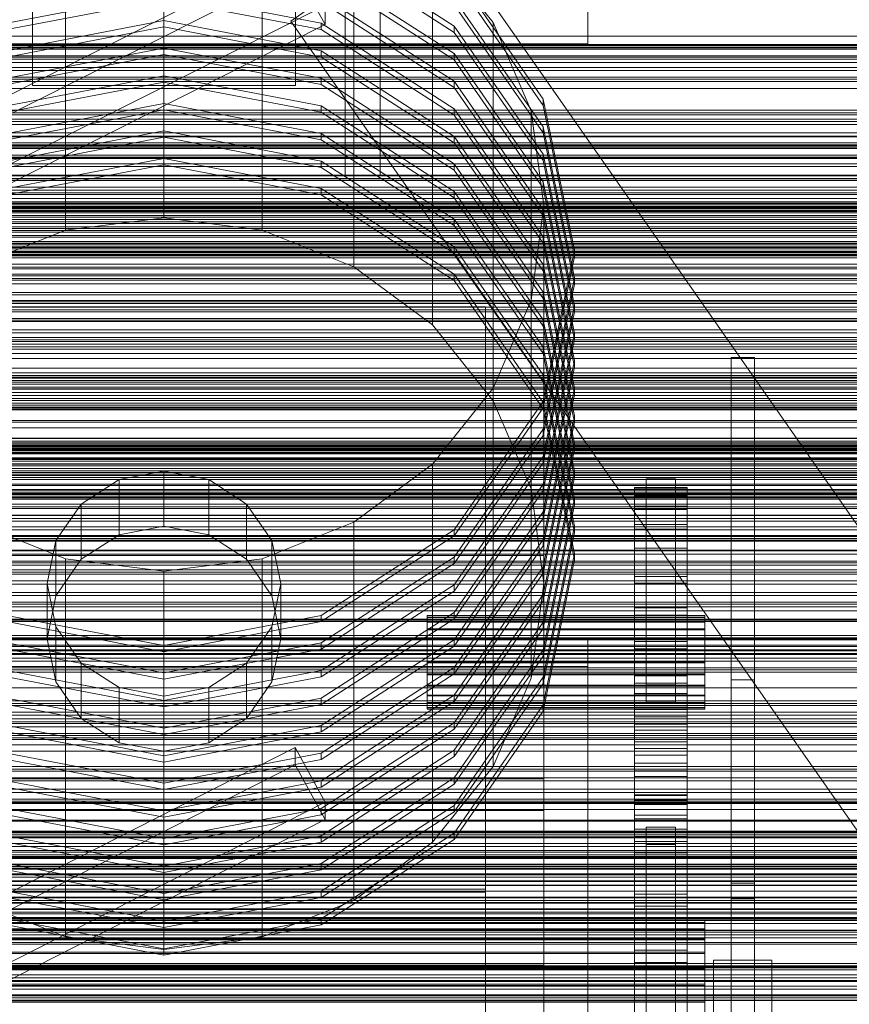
# Model space of a CAD drawing. Header units: millimetres. Extents: x -1970 to 61924, y -58230 to 6847.
# Tile 319 of 656: x 581 to 864, y -33207 to -32870. Entities that reach past the tile are written whole.
import ezdxf

# ---------------------------------------------------------------- set-up
doc = ezdxf.new("R2010")
doc.units = ezdxf.units.MM
for name, color, linetype, lineweight in [('frontal_C01', 7, 'Continuous', 0), ('frontal_C02', 7, 'Continuous', 0), ('frontal_C03', 7, 'Continuous', 0), ('frontal_C03-dry', 7, 'Continuous', 0), ('frontal_secador', 7, 'Continuous', 0), ('frontal_tolva', 7, 'Continuous', 0)]:
    doc.layers.add(name, color=color, linetype=linetype, lineweight=lineweight)

msp = doc.modelspace()

# ---------------------------------------------------------------- linework, layer by layer
at = {"layer": 'frontal_C01'}
for p, q in [((630, -32937.482), (630, -32808.067)), ((596.354, -32941.748), (596.354, -32812.332)), ((663.646, -32941.748), (663.646, -32812.332)), ((695, -32954.254), (695, -32824.838)), ((585, -32839.223), (585, -32892.187)), ((675, -32892.187), (675, -32839.223)), ((729.278, -32871.892), (683.729, -32842.584)), ((683.729, -32844.741), (729.278, -32874.049)), ((742.583, -32870.66), (721.924, -32844.733)), ((721.924, -32974.148), (721.924, -32844.733)), ((729.278, -32881.329), (683.729, -32852.021)), ((759.713, -32896.881), (729.278, -32853.019)), ((683.729, -32854.178), (729.278, -32883.486)), ((729.278, -32855.176), (759.713, -32899.038)), ((585, -32859.833), (585, -32892.187)), ((675, -32892.187), (675, -32859.833)), ((630, -32860.603), (576.271, -32870.894)), ((576.271, -32873.051), (630, -32862.759)), ((683.729, -32870.894), (630, -32860.603)), ((630, -32862.759), (683.729, -32873.051)), ((729.278, -32890.765), (683.729, -32861.458)), ((759.713, -32906.318), (729.278, -32862.456)), ((683.729, -32863.614), (729.278, -32892.922)), ((729.278, -32864.613), (759.713, -32908.475)), ((630, -32870.039), (576.271, -32880.331)), ((683.729, -32880.331), (630, -32870.039)), ((630, -32872.196), (630, -32870.039)), ((576.271, -32882.488), (630, -32872.196)), ((630, -32872.196), (683.729, -32882.488)), ((729.278, -32900.202), (683.729, -32870.894)), ((683.729, -32873.051), (683.729, -32870.894)), ((683.729, -32873.051), (729.278, -32902.359)), ((759.713, -32915.755), (729.278, -32871.892)), ((729.278, -32874.049), (729.278, -32871.892)), ((755.57, -32900.852), (742.583, -32870.66)), ((742.583, -33000.075), (742.583, -32870.66)), ((729.278, -32874.049), (759.713, -32917.911)), ((630, -32879.476), (576.271, -32889.767)), ((683.729, -32889.767), (630, -32879.476)), ((630, -32881.633), (630, -32879.476)), ((576.271, -32891.924), (630, -32881.633)), ((630, -32881.633), (683.729, -32891.924)), ((729.278, -32909.638), (683.729, -32880.331)), ((683.729, -32882.488), (683.729, -32880.331)), ((683.729, -32882.488), (729.278, -32911.795)), ((759.713, -32925.191), (729.278, -32881.329)), ((729.278, -32883.486), (729.278, -32881.329)), ((729.278, -32883.486), (759.713, -32927.348)), ((630, -32888.912), (576.271, -32899.204)), ((683.729, -32899.204), (630, -32888.912)), ((630, -32891.069), (630, -32888.912)), ((729.278, -32919.075), (683.729, -32889.767)), ((683.729, -32891.924), (683.729, -32889.767)), ((576.271, -32901.361), (630, -32891.069)), ((585, -32892.187), (675, -32892.187)), ((630, -32891.069), (683.729, -32901.361)), ((683.729, -32891.924), (729.278, -32921.232)), ((759.713, -32934.628), (729.278, -32890.765)), ((729.278, -32892.922), (729.278, -32890.765)), ((729.278, -32892.922), (759.713, -32936.785)), ((770.4, -32948.621), (759.713, -32896.881)), ((759.713, -32899.038), (759.713, -32896.881)), ((630, -32898.349), (576.271, -32908.64)), ((683.729, -32908.64), (630, -32898.349)), ((630, -32900.506), (630, -32898.349)), ((729.278, -32928.512), (683.729, -32899.204)), ((683.729, -32901.361), (683.729, -32899.204)), ((759.713, -32944.064), (729.278, -32900.202)), ((729.278, -32902.359), (729.278, -32900.202)), ((759.713, -32899.038), (770.4, -32950.777)), ((576.271, -32910.797), (630, -32900.506)), ((630, -32900.506), (683.729, -32910.797)), ((683.729, -32901.361), (729.278, -32930.668)), ((729.278, -32902.359), (759.713, -32946.221)), ((760, -32933.252), (755.57, -32900.852)), ((755.57, -33030.267), (755.57, -32900.852)), ((770.4, -32958.057), (759.713, -32906.318)), ((759.713, -32908.475), (759.713, -32906.318)), ((630, -32907.785), (576.271, -32918.077)), ((576.271, -32920.234), (630, -32909.942)), ((683.729, -32918.077), (630, -32907.785)), ((630, -32909.942), (630, -32907.785)), ((630, -32909.942), (683.729, -32920.234)), ((729.278, -32937.948), (683.729, -32908.64)), ((683.729, -32910.797), (683.729, -32908.64)), ((759.713, -32953.501), (729.278, -32909.638)), ((729.278, -32911.795), (729.278, -32909.638)), ((759.713, -32908.475), (770.4, -32960.214)), ((683.729, -32910.797), (729.278, -32940.105)), ((729.278, -32911.795), (759.713, -32955.658)), ((630, -32917.222), (576.271, -32927.513)), ((683.729, -32927.513), (630, -32917.222)), ((630, -32919.379), (630, -32917.222)), ((770.4, -32967.494), (759.713, -32915.755)), ((759.713, -32917.911), (759.713, -32915.755)), ((576.271, -32929.67), (630, -32919.379)), ((630, -32919.379), (683.729, -32929.67)), ((729.278, -32947.385), (683.729, -32918.077)), ((683.729, -32920.234), (683.729, -32918.077)), ((683.729, -32920.234), (729.278, -32949.542)), ((759.713, -32962.937), (729.278, -32919.075)), ((729.278, -32921.232), (729.278, -32919.075)), ((759.713, -32917.911), (770.4, -32969.651)), ((729.278, -32921.232), (759.713, -32965.094)), ((770.4, -32976.93), (759.713, -32925.191)), ((759.713, -32927.348), (759.713, -32925.191)), ((759.713, -32927.348), (770.4, -32979.087)), ((729.278, -32956.821), (683.729, -32927.513)), ((683.729, -32929.67), (683.729, -32927.513)), ((683.729, -32929.67), (729.278, -32958.978)), ((759.713, -32972.374), (729.278, -32928.512)), ((729.278, -32930.668), (729.278, -32928.512)), ((729.278, -32930.668), (759.713, -32974.531)), ((755.57, -32965.653), (760, -32933.252)), ((760, -32933.252), (760, -33062.668)), ((596.354, -32941.748), (630, -32937.482)), ((630, -32937.482), (663.646, -32941.748)), ((770.4, -32986.367), (759.713, -32934.628)), ((759.713, -32936.785), (759.713, -32934.628)), ((759.713, -32936.785), (770.4, -32988.524)), ((759.713, -32981.81), (729.278, -32937.948)), ((729.278, -32940.105), (729.278, -32937.948)), ((729.278, -32940.105), (759.713, -32983.967)), ((565, -32954.254), (596.354, -32941.748)), ((663.646, -32941.748), (695, -32954.254)), ((770.4, -32995.803), (759.713, -32944.064)), ((759.713, -32946.221), (759.713, -32944.064)), ((759.713, -32991.247), (729.278, -32947.385)), ((729.278, -32949.542), (729.278, -32947.385)), ((759.713, -32946.221), (770.4, -32997.96)), ((729.278, -32949.542), (759.713, -32993.404)), ((759.713, -33000.36), (770.4, -32948.621)), ((770.4, -32950.777), (759.713, -33002.517)), ((770.4, -32948.621), (770.4, -32950.777)), ((695, -32954.254), (721.924, -32974.148)), ((770.4, -33005.24), (759.713, -32953.501)), ((759.713, -32955.658), (759.713, -32953.501)), ((759.713, -33000.683), (729.278, -32956.821)), ((729.278, -32958.978), (729.278, -32956.821)), ((759.713, -32955.658), (770.4, -33007.397)), ((729.278, -32958.978), (759.713, -33002.84)), ((759.713, -33009.796), (770.4, -32958.057)), ((770.4, -32960.214), (759.713, -33011.953)), ((770.4, -32958.057), (770.4, -32960.214)), ((770.4, -33014.676), (759.713, -32962.937)), ((759.713, -32965.094), (759.713, -32962.937)), ((742.583, -32995.845), (755.57, -32965.653)), ((755.57, -33095.068), (755.57, -32965.653)), ((759.713, -32965.094), (770.4, -33016.833)), ((759.713, -33019.233), (770.4, -32967.494)), ((770.4, -32967.494), (770.4, -32969.651)), ((520, -32967.912), (740, -32967.912)), ((740, -32967.912), (740, -33021.835)), ((740, -32967.912), (740, -33168.209)), ((770.4, -32969.651), (759.713, -33021.39)), ((721.924, -32974.148), (742.583, -33000.075)), ((770.4, -33024.113), (759.713, -32972.374)), ((759.713, -32974.531), (759.713, -32972.374)), ((759.713, -32974.531), (770.4, -33026.27)), ((759.713, -33028.669), (770.4, -32976.93)), ((770.4, -32976.93), (770.4, -32979.087)), ((770.4, -32979.087), (759.713, -33030.826)), ((770.4, -33033.549), (759.713, -32981.81)), ((759.713, -32983.967), (759.713, -32981.81)), ((759.713, -32983.967), (770.4, -33035.706)), ((759.713, -33038.106), (770.4, -32986.367)), ((770.4, -32986.367), (770.4, -32988.524)), ((824, -33193.992), (824, -32985.267)), ((824, -32985.267), (832, -32985.267)), ((824, -32985.267), (824, -33095.638)), ((832, -32985.267), (832, -33193.992)), ((832, -33095.638), (832, -32985.267)), ((770.4, -32988.524), (759.713, -33040.263)), ((770.4, -33042.986), (759.713, -32991.247)), ((759.713, -32993.404), (759.713, -32991.247)), ((759.713, -32993.404), (770.4, -33045.143)), ((721.924, -33021.772), (742.583, -32995.845)), ((742.583, -33125.261), (742.583, -32995.845)), ((759.713, -33047.542), (770.4, -32995.803)), ((770.4, -32997.96), (759.713, -33049.699)), ((770.4, -32995.803), (770.4, -32997.96)), ((729.278, -33044.222), (759.713, -33000.36)), ((742.583, -33000.075), (755.57, -33030.267)), ((759.713, -33002.517), (759.713, -33000.36)), ((770.4, -33052.423), (759.713, -33000.683)), ((759.713, -33002.84), (759.713, -33000.683)), ((759.713, -33002.517), (729.278, -33046.379)), ((759.713, -33002.84), (770.4, -33054.579)), ((759.713, -33056.979), (770.4, -33005.24)), ((770.4, -33007.397), (759.713, -33059.136)), ((770.4, -33005.24), (770.4, -33007.397)), ((729.278, -33053.658), (759.713, -33009.796)), ((759.713, -33011.953), (759.713, -33009.796)), ((759.713, -33011.953), (729.278, -33055.815)), ((759.713, -33066.415), (770.4, -33014.676)), ((770.4, -33014.676), (770.4, -33016.833)), ((770.4, -33016.833), (759.713, -33068.572)), ((695, -33041.667), (721.924, -33021.772)), ((721.924, -33151.188), (721.924, -33021.772)), ((729.278, -33063.095), (759.713, -33019.233)), ((759.713, -33021.39), (729.278, -33065.252)), ((759.713, -33021.39), (759.713, -33019.233)), ((740, -33021.835), (520, -33021.835)), ((630, -33024.149), (614.693, -33027.081)), ((645.307, -33027.081), (630, -33024.149)), ((630, -33043.022), (630, -33024.149)), ((740, -33222.132), (740, -33021.835)), ((759.713, -33075.852), (770.4, -33024.113)), ((770.4, -33024.113), (770.4, -33026.27)), ((614.693, -33027.081), (601.716, -33035.431)), ((614.693, -33045.954), (614.693, -33027.081)), ((658.284, -33035.431), (645.307, -33027.081)), ((645.307, -33045.954), (645.307, -33027.081)), ((770.4, -33026.27), (759.713, -33078.009)), ((795, -33032.771), (795, -33026.785)), ((795, -33026.785), (805, -33026.785)), ((795, -33026.785), (795, -33097.255)), ((805, -33026.785), (805, -33032.771)), ((805, -33097.255), (805, -33026.785)), ((729.278, -33072.532), (759.713, -33028.669)), ((759.713, -33030.826), (729.278, -33074.688)), ((755.57, -33030.267), (760, -33062.668)), ((759.713, -33030.826), (759.713, -33028.669)), ((791, -33031.851), (791, -33029.806)), ((791, -33029.806), (791, -33030.059)), ((791, -33029.806), (809, -33029.806)), ((791, -33030.059), (791, -33032.601)), ((791, -33030.059), (809, -33030.059)), ((791, -33036.118), (791, -33031.851)), ((791, -33031.851), (809, -33031.851)), ((809, -33030.059), (809, -33029.806)), ((809, -33029.806), (809, -33031.851)), ((809, -33032.601), (809, -33030.059)), ((809, -33031.851), (809, -33036.118)), ((759.713, -33085.289), (770.4, -33033.549)), ((770.4, -33033.549), (770.4, -33035.706)), ((791, -33032.601), (791, -33037.335)), ((791, -33032.601), (809, -33032.601)), ((805, -33032.771), (795, -33032.771)), ((795, -33032.771), (795, -33103.24)), ((805, -33032.771), (805, -33103.24)), ((809, -33037.335), (809, -33032.601)), ((601.716, -33035.431), (593.045, -33047.927)), ((601.716, -33054.304), (601.716, -33035.431)), ((666.955, -33047.927), (658.284, -33035.431)), ((658.284, -33054.304), (658.284, -33035.431)), ((729.278, -33081.968), (759.713, -33038.106)), ((770.4, -33035.706), (759.713, -33087.445)), ((759.713, -33040.263), (759.713, -33038.106)), ((791, -33042.44), (791, -33036.118)), ((791, -33036.118), (809, -33036.118)), ((791, -33037.335), (791, -33044.079)), ((791, -33037.335), (809, -33037.335)), ((809, -33036.118), (809, -33042.44)), ((809, -33044.079), (809, -33037.335)), ((565, -33041.667), (596.354, -33054.173)), ((663.646, -33054.173), (695, -33041.667)), ((695, -33171.082), (695, -33041.667)), ((759.713, -33040.263), (729.278, -33084.125)), ((614.693, -33045.954), (630, -33043.022)), ((630, -33043.022), (645.307, -33045.954)), ((683.729, -33073.53), (729.278, -33044.222)), ((729.278, -33046.379), (729.278, -33044.222)), ((759.713, -33094.725), (770.4, -33042.986)), ((770.4, -33045.143), (759.713, -33096.882)), ((770.4, -33042.986), (770.4, -33045.143)), ((791, -33050.576), (791, -33042.44)), ((791, -33042.44), (809, -33042.44)), ((791, -33044.079), (791, -33052.573)), ((791, -33044.079), (809, -33044.079)), ((809, -33042.44), (809, -33050.576)), ((809, -33052.573), (809, -33044.079)), ((593.045, -33047.927), (590, -33062.668)), ((593.045, -33066.801), (593.045, -33047.927)), ((601.716, -33054.304), (614.693, -33045.954)), ((645.307, -33045.954), (658.284, -33054.304)), ((670, -33062.668), (666.955, -33047.927)), ((666.955, -33066.801), (666.955, -33047.927)), ((729.278, -33046.379), (683.729, -33075.687)), ((729.278, -33091.405), (759.713, -33047.542)), ((759.713, -33049.699), (759.713, -33047.542)), ((759.713, -33049.699), (729.278, -33093.562)), ((791, -33060.213), (791, -33050.576)), ((791, -33050.576), (809, -33050.576)), ((809, -33050.576), (809, -33060.213)), ((500, -33053.046), (760, -33053.046)), ((593.045, -33066.801), (601.716, -33054.304)), ((596.354, -33054.173), (630, -33058.438)), ((596.354, -33183.588), (596.354, -33054.173)), ((630, -33058.438), (663.646, -33054.173)), ((658.284, -33054.304), (666.955, -33066.801)), ((663.646, -33183.588), (663.646, -33054.173)), ((683.729, -33082.966), (729.278, -33053.658)), ((729.278, -33055.815), (729.278, -33053.658)), ((759.713, -33104.162), (770.4, -33052.423)), ((770.4, -33054.579), (759.713, -33106.319)), ((760, -33053.046), (760, -33193.246)), ((760, -33053.046), (760, -33086.75)), ((770.4, -33052.423), (770.4, -33054.579)), ((791, -33052.573), (791, -33062.491)), ((791, -33052.573), (809, -33052.573)), ((809, -33062.491), (809, -33052.573)), ((630, -33187.854), (630, -33058.438)), ((729.278, -33055.815), (683.729, -33085.123)), ((729.278, -33100.841), (759.713, -33056.979)), ((759.713, -33059.136), (759.713, -33056.979)), ((759.713, -33059.136), (729.278, -33102.998)), ((791, -33070.98), (791, -33060.213)), ((791, -33060.213), (809, -33060.213)), ((809, -33060.213), (809, -33070.98)), ((590, -33062.668), (593.045, -33077.408)), ((590, -33081.541), (590, -33062.668)), ((666.955, -33077.408), (670, -33062.668)), ((670, -33062.668), (670, -33081.541)), ((683.729, -33092.403), (729.278, -33063.095)), ((729.278, -33065.252), (683.729, -33094.56)), ((729.278, -33065.252), (729.278, -33063.095)), ((760, -33062.668), (755.57, -33095.068)), ((791, -33062.491), (791, -33073.453)), ((791, -33062.491), (809, -33062.491)), ((809, -33073.453), (809, -33062.491)), ((590, -33081.541), (593.045, -33066.801)), ((666.955, -33066.801), (670, -33081.541)), ((729.278, -33110.278), (759.713, -33066.415)), ((759.713, -33068.572), (729.278, -33112.435)), ((759.713, -33068.572), (759.713, -33066.415)), ((791, -33082.464), (791, -33070.98)), ((791, -33070.98), (809, -33070.98)), ((809, -33070.98), (809, -33082.464)), ((576.271, -33073.53), (630, -33083.821)), ((630, -33085.978), (576.271, -33075.687)), ((630, -33083.821), (683.729, -33073.53)), ((683.729, -33075.687), (630, -33085.978)), ((683.729, -33101.839), (729.278, -33072.532)), ((683.729, -33075.687), (683.729, -33073.53)), ((729.278, -33074.688), (683.729, -33103.996)), ((720, -33074.222), (720, -33073.63)), ((720, -33073.63), (720, -33074.129)), ((720, -33073.63), (815, -33073.63)), ((720, -33074.129), (720, -33075.684)), ((720, -33074.129), (815, -33074.129)), ((720, -33075.863), (720, -33074.222)), ((720, -33074.222), (815, -33074.222)), ((720, -33075.684), (720, -33078.19)), ((720, -33075.684), (815, -33075.684)), ((729.278, -33074.688), (729.278, -33072.532)), ((791, -33073.453), (791, -33085.035)), ((809, -33073.453), (791, -33073.453)), ((809, -33085.035), (809, -33073.453)), ((815, -33074.129), (815, -33073.63)), ((815, -33073.63), (815, -33074.222)), ((815, -33075.684), (815, -33074.129)), ((815, -33074.222), (815, -33075.863)), ((815, -33078.19), (815, -33075.684)), ((593.045, -33077.408), (601.716, -33089.905)), ((593.045, -33096.281), (593.045, -33077.408)), ((658.284, -33089.905), (666.955, -33077.408)), ((666.955, -33096.281), (666.955, -33077.408)), ((720, -33078.443), (720, -33075.863)), ((720, -33075.863), (815, -33075.863)), ((720, -33078.19), (720, -33081.475)), ((720, -33078.19), (815, -33078.19)), ((720, -33081.785), (720, -33078.443)), ((720, -33078.443), (815, -33078.443)), ((729.278, -33119.714), (759.713, -33075.852)), ((759.713, -33078.009), (729.278, -33121.871)), ((759.713, -33078.009), (759.713, -33075.852)), ((815, -33075.863), (815, -33078.443)), ((815, -33081.475), (815, -33078.19)), ((815, -33078.443), (815, -33081.785)), ((485, -33081.358), (775, -33081.358)), ((593.045, -33096.281), (590, -33081.541)), ((670, -33081.541), (666.955, -33096.281)), ((683.729, -33111.276), (729.278, -33081.968)), ((720, -33081.475), (720, -33085.316)), ((720, -33081.475), (815, -33081.475)), ((720, -33085.662), (720, -33081.785)), ((720, -33081.785), (815, -33081.785)), ((729.278, -33084.125), (729.278, -33081.968)), ((775, -33081.358), (775, -33286.265)), ((775, -33081.358), (775, -33090.987)), ((815, -33085.316), (815, -33081.475)), ((815, -33081.785), (815, -33085.662)), ((576.271, -33082.966), (630, -33093.258)), ((630, -33095.415), (576.271, -33085.123)), ((630, -33093.258), (683.729, -33082.966)), ((630, -33085.978), (630, -33083.821)), ((683.729, -33085.123), (630, -33095.415)), ((683.729, -33085.123), (683.729, -33082.966)), ((729.278, -33084.125), (683.729, -33113.433)), ((720, -33085.316), (720, -33089.45)), ((815, -33085.316), (720, -33085.316)), ((720, -33089.809), (720, -33085.662)), ((720, -33085.662), (815, -33085.662)), ((729.278, -33129.151), (759.713, -33085.289)), ((759.713, -33087.445), (759.713, -33085.289)), ((791, -33094.224), (791, -33082.464)), ((791, -33082.464), (809, -33082.464)), ((791, -33085.035), (791, -33096.795)), ((791, -33085.035), (809, -33085.035)), ((809, -33082.464), (809, -33094.224)), ((809, -33096.795), (809, -33085.035)), ((815, -33089.45), (815, -33085.316)), ((815, -33085.662), (815, -33089.809)), ((760, -33086.75), (500, -33086.75)), ((759.713, -33087.445), (729.278, -33131.308)), ((760, -33226.95), (760, -33086.75)), ((775, -33090.987), (485, -33090.987)), ((576.271, -33092.403), (630, -33102.694)), ((601.716, -33089.905), (614.693, -33098.255)), ((601.716, -33108.778), (601.716, -33089.905)), ((630, -33102.694), (683.729, -33092.403)), ((645.307, -33098.255), (658.284, -33089.905)), ((658.284, -33108.778), (658.284, -33089.905)), ((683.729, -33120.712), (729.278, -33091.405)), ((683.729, -33094.56), (683.729, -33092.403)), ((720, -33089.45), (720, -33093.597)), ((720, -33089.45), (815, -33089.45)), ((720, -33093.943), (720, -33089.809)), ((720, -33089.809), (815, -33089.809)), ((729.278, -33093.562), (729.278, -33091.405)), ((775, -33295.895), (775, -33090.987)), ((815, -33093.597), (815, -33089.45)), ((815, -33089.809), (815, -33093.943)), ((630, -33104.851), (576.271, -33094.56)), ((630, -33095.415), (630, -33093.258)), ((683.729, -33094.56), (630, -33104.851)), ((729.278, -33093.562), (683.729, -33122.869)), ((720, -33093.597), (720, -33097.474)), ((720, -33093.597), (815, -33093.597)), ((720, -33097.784), (720, -33093.943)), ((720, -33093.943), (815, -33093.943)), ((729.278, -33138.587), (759.713, -33094.725)), ((755.57, -33095.068), (742.583, -33125.261)), ((759.713, -33096.882), (759.713, -33094.725)), ((791, -33105.806), (791, -33094.224)), ((791, -33094.224), (809, -33094.224)), ((809, -33094.224), (809, -33105.806)), ((815, -33097.474), (815, -33093.597)), ((815, -33093.943), (815, -33097.784)), ((832, -33095.638), (824, -33095.638)), ((824, -33095.638), (824, -33304.362)), ((832, -33304.362), (832, -33095.638)), ((601.716, -33108.778), (593.045, -33096.281)), ((614.693, -33098.255), (630, -33101.187)), ((614.693, -33117.128), (614.693, -33098.255)), ((630, -33101.187), (645.307, -33098.255)), ((645.307, -33117.128), (645.307, -33098.255)), ((666.955, -33096.281), (658.284, -33108.778)), ((720, -33097.474), (720, -33100.816)), ((720, -33097.474), (815, -33097.474)), ((720, -33101.069), (720, -33097.784)), ((720, -33097.784), (815, -33097.784)), ((759.713, -33096.882), (729.278, -33140.744)), ((791, -33096.795), (791, -33108.279)), ((791, -33096.795), (809, -33096.795)), ((805, -33097.255), (795, -33097.255)), ((795, -33097.255), (795, -33103.24)), ((805, -33103.24), (805, -33097.255)), ((809, -33108.279), (809, -33096.795)), ((815, -33100.816), (815, -33097.474)), ((815, -33097.784), (815, -33101.069)), ((576.271, -33101.839), (630, -33112.131)), ((630, -33120.06), (630, -33101.187)), ((630, -33112.131), (683.729, -33101.839)), ((683.729, -33130.149), (729.278, -33100.841)), ((683.729, -33103.996), (683.729, -33101.839)), ((720, -33100.816), (720, -33103.395)), ((720, -33100.816), (815, -33100.816)), ((720, -33103.575), (720, -33101.069)), ((720, -33101.069), (815, -33101.069)), ((729.278, -33102.998), (729.278, -33100.841)), ((791, -33103.703), (791, -33100.294)), ((791, -33100.294), (791, -33100.716)), ((791, -33100.294), (809, -33100.294)), ((791, -33100.716), (791, -33104.953)), ((791, -33100.716), (809, -33100.716)), ((809, -33100.716), (809, -33100.294)), ((809, -33100.294), (809, -33103.703)), ((809, -33104.953), (809, -33100.716)), ((815, -33103.395), (815, -33100.816)), ((815, -33101.069), (815, -33103.575)), ((630, -33114.288), (576.271, -33103.996)), ((630, -33104.851), (630, -33102.694)), ((683.729, -33103.996), (630, -33114.288)), ((729.278, -33102.998), (683.729, -33132.306)), ((720, -33103.395), (720, -33105.037)), ((720, -33103.395), (815, -33103.395)), ((720, -33105.13), (720, -33103.575)), ((720, -33103.575), (815, -33103.575)), ((720, -33105.037), (720, -33105.628)), ((720, -33105.037), (815, -33105.037)), ((720, -33105.628), (720, -33105.13)), ((720, -33105.13), (815, -33105.13)), ((720, -33105.628), (815, -33105.628)), ((729.278, -33148.024), (759.713, -33104.162)), ((759.713, -33106.319), (759.713, -33104.162)), ((791, -33110.813), (791, -33103.703)), ((791, -33103.703), (809, -33103.703)), ((791, -33104.953), (791, -33112.843)), ((791, -33104.953), (809, -33104.953)), ((791, -33116.768), (791, -33105.806)), ((791, -33105.806), (809, -33105.806)), ((795, -33103.24), (805, -33103.24)), ((809, -33103.703), (809, -33110.813)), ((809, -33112.843), (809, -33104.953)), ((809, -33105.806), (809, -33116.768)), ((815, -33105.037), (815, -33103.395)), ((815, -33103.575), (815, -33105.13)), ((815, -33105.628), (815, -33105.037)), ((815, -33105.13), (815, -33105.628)), ((614.693, -33117.128), (601.716, -33108.778)), ((658.284, -33108.778), (645.307, -33117.128)), ((759.713, -33106.319), (729.278, -33150.181)), ((791, -33108.279), (791, -33119.046)), ((791, -33108.279), (809, -33108.279)), ((809, -33119.046), (809, -33108.279)), ((576.271, -33111.276), (630, -33121.567)), ((630, -33121.567), (683.729, -33111.276)), ((630, -33114.288), (630, -33112.131)), ((683.729, -33139.586), (729.278, -33110.278)), ((683.729, -33113.433), (683.729, -33111.276)), ((729.278, -33112.435), (683.729, -33141.742)), ((729.278, -33112.435), (729.278, -33110.278)), ((791, -33121.351), (791, -33110.813)), ((791, -33110.813), (809, -33110.813)), ((809, -33110.813), (809, -33121.351)), ((415, -33116.023), (760, -33116.023)), ((630, -33123.724), (576.271, -33113.433)), ((683.729, -33113.433), (630, -33123.724)), ((760, -33116.023), (760, -33126.807)), ((760, -33116.023), (760, -33129.504)), ((791, -33112.843), (791, -33124.083)), ((791, -33112.843), (809, -33112.843)), ((809, -33124.083), (809, -33112.843)), ((424.864, -33245.824), (674.864, -33118.712)), ((630, -33120.06), (614.693, -33117.128)), ((645.307, -33117.128), (630, -33120.06)), ((674.864, -33124.643), (674.864, -33118.712)), ((674.864, -33118.712), (685.136, -33137.446)), ((791, -33126.686), (791, -33116.768)), ((791, -33116.768), (809, -33116.768)), ((791, -33119.046), (791, -33128.683)), ((791, -33119.046), (809, -33119.046)), ((809, -33116.768), (809, -33126.686)), ((809, -33128.683), (809, -33119.046)), ((576.271, -33120.712), (630, -33131.004)), ((630, -33131.004), (683.729, -33120.712)), ((630, -33123.724), (630, -33121.567)), ((683.729, -33149.022), (729.278, -33119.714)), ((683.729, -33122.869), (683.729, -33120.712)), ((729.278, -33121.871), (683.729, -33151.179)), ((729.278, -33121.871), (729.278, -33119.714)), ((791, -33134.911), (791, -33121.351)), ((791, -33121.351), (809, -33121.351)), ((809, -33121.351), (809, -33134.911)), ((674.864, -33124.643), (424.864, -33251.755)), ((630, -33133.161), (576.271, -33122.869)), ((683.729, -33122.869), (630, -33133.161)), ((685.136, -33143.378), (674.864, -33124.643)), ((742.583, -33125.261), (721.924, -33151.188)), ((791, -33124.083), (791, -33138.24)), ((791, -33124.083), (809, -33124.083)), ((809, -33138.24), (809, -33124.083)), ((760, -33126.807), (415, -33126.807)), ((760, -33129.504), (415, -33129.504)), ((683.729, -33158.459), (729.278, -33129.151)), ((729.278, -33131.308), (729.278, -33129.151)), ((760, -33140.289), (760, -33126.807)), ((760, -33140.289), (760, -33129.504)), ((791, -33135.18), (791, -33126.686)), ((791, -33126.686), (809, -33126.686)), ((791, -33128.683), (791, -33136.819)), ((791, -33128.683), (809, -33128.683)), ((809, -33126.686), (809, -33135.18)), ((809, -33136.819), (809, -33128.683)), ((576.271, -33130.149), (630, -33140.441)), ((630, -33142.597), (576.271, -33132.306)), ((630, -33140.441), (683.729, -33130.149)), ((630, -33133.161), (630, -33131.004)), ((683.729, -33132.306), (630, -33142.597)), ((683.729, -33132.306), (683.729, -33130.149)), ((729.278, -33131.308), (683.729, -33160.616)), ((791, -33150.973), (791, -33134.911)), ((791, -33134.911), (809, -33134.911)), ((791, -33141.924), (791, -33135.18)), ((791, -33135.18), (809, -33135.18)), ((809, -33134.911), (809, -33150.973)), ((809, -33135.18), (809, -33141.924)), ((435.136, -33264.558), (685.136, -33137.446)), ((576.271, -33139.586), (630, -33149.877)), ((630, -33149.877), (683.729, -33139.586)), ((683.729, -33167.895), (729.278, -33138.587)), ((683.729, -33141.742), (683.729, -33139.586)), ((685.136, -33137.446), (685.136, -33143.378)), ((729.278, -33140.744), (729.278, -33138.587)), ((791, -33136.819), (791, -33143.141)), ((791, -33136.819), (809, -33136.819)), ((791, -33138.24), (791, -33154.77)), ((791, -33138.24), (809, -33138.24)), ((809, -33143.141), (809, -33136.819)), ((809, -33154.77), (809, -33138.24)), ((415, -33140.289), (760, -33140.289)), ((630, -33152.034), (576.271, -33141.742)), ((630, -33142.597), (630, -33140.441)), ((683.729, -33141.742), (630, -33152.034)), ((729.278, -33140.744), (683.729, -33170.052)), ((791, -33146.658), (791, -33141.924)), ((791, -33141.924), (809, -33141.924)), ((809, -33141.924), (809, -33146.658)), ((435.136, -33270.49), (685.136, -33143.378)), ((791, -33143.141), (791, -33147.408)), ((791, -33143.141), (809, -33143.141)), ((795, -33151.92), (795, -33145.988)), ((795, -33145.988), (805, -33145.988)), ((795, -33145.988), (795, -33295.908)), ((805, -33145.988), (805, -33151.92)), ((805, -33295.908), (805, -33145.988)), ((809, -33147.408), (809, -33143.141)), ((576.271, -33149.022), (630, -33159.314)), ((630, -33159.314), (683.729, -33149.022)), ((683.729, -33177.332), (729.278, -33148.024)), ((683.729, -33151.179), (683.729, -33149.022)), ((729.278, -33150.181), (729.278, -33148.024)), ((791, -33149.2), (791, -33146.658)), ((791, -33146.658), (809, -33146.658)), ((791, -33147.408), (791, -33149.453)), ((791, -33147.408), (809, -33147.408)), ((791, -33149.453), (791, -33149.2)), ((791, -33149.2), (809, -33149.2)), ((791, -33149.453), (809, -33149.453)), ((809, -33146.658), (809, -33149.2)), ((809, -33149.453), (809, -33147.408)), ((809, -33149.2), (809, -33149.453)), ((630, -33161.471), (576.271, -33151.179)), ((630, -33152.034), (630, -33149.877)), ((683.729, -33151.179), (630, -33161.471)), ((729.278, -33150.181), (683.729, -33179.489)), ((721.924, -33151.188), (695, -33171.082)), ((791, -33168.918), (791, -33150.973)), ((791, -33150.973), (809, -33150.973)), ((805, -33151.92), (795, -33151.92)), ((795, -33151.92), (795, -33301.84)), ((805, -33151.92), (805, -33301.84)), ((809, -33150.973), (809, -33168.918)), ((791, -33154.77), (791, -33173.038)), ((791, -33154.77), (809, -33154.77)), ((809, -33173.038), (809, -33154.77)), ((576.271, -33158.459), (630, -33168.75)), ((630, -33168.75), (683.729, -33158.459)), ((630, -33161.471), (630, -33159.314)), ((683.729, -33160.616), (683.729, -33158.459)), ((630, -33170.907), (576.271, -33160.616)), ((683.729, -33160.616), (630, -33170.907)), ((824, -33170.518), (824, -33165.126)), ((824, -33165.126), (832, -33165.126)), ((824, -33251.793), (824, -33165.126)), ((832, -33165.126), (832, -33170.518)), ((832, -33165.126), (832, -33251.793)), ((520, -33167.246), (740, -33167.246)), ((740, -33168.209), (520, -33168.209)), ((576.271, -33167.895), (630, -33178.187)), ((630, -33178.187), (683.729, -33167.895)), ((630, -33170.907), (630, -33168.75)), ((683.729, -33170.052), (683.729, -33167.895)), ((740, -33167.246), (740, -33221.169)), ((740, -33167.246), (740, -33226.95)), ((740, -33222.132), (740, -33168.209)), ((791, -33188.058), (791, -33168.918)), ((791, -33168.918), (809, -33168.918)), ((809, -33168.918), (809, -33188.058)), ((596.354, -33183.588), (565, -33171.082)), ((630, -33180.344), (576.271, -33170.052)), ((683.729, -33170.052), (630, -33180.344)), ((695, -33171.082), (663.646, -33183.588)), ((791, -33173.038), (791, -33192.343)), ((809, -33173.038), (791, -33173.038)), ((809, -33192.343), (809, -33173.038)), ((832, -33170.518), (824, -33170.518)), ((824, -33170.518), (824, -33257.186)), ((832, -33257.186), (832, -33170.518)), ((540.5, -33178.001), (815, -33178.001)), ((540.5, -33178.687), (815, -33178.687)), ((540.5, -33178.815), (815, -33178.815)), ((576.271, -33177.332), (630, -33187.623)), ((630, -33189.78), (576.271, -33179.489)), ((630, -33187.623), (683.729, -33177.332)), ((630, -33180.344), (630, -33178.187)), ((683.729, -33179.489), (630, -33189.78)), ((683.729, -33179.489), (683.729, -33177.332)), ((815, -33178.687), (815, -33178.001)), ((815, -33178.001), (815, -33178.815)), ((815, -33180.825), (815, -33178.687)), ((815, -33178.815), (815, -33181.072)), ((540.5, -33180.825), (815, -33180.825)), ((540.5, -33181.072), (815, -33181.072)), ((815, -33184.27), (815, -33180.825)), ((815, -33181.072), (815, -33184.619)), ((540.5, -33184.27), (815, -33184.27)), ((540.5, -33184.619), (815, -33184.619)), ((630, -33187.854), (596.354, -33183.588)), ((663.646, -33183.588), (630, -33187.854)), ((815, -33188.787), (815, -33184.27)), ((815, -33184.619), (815, -33189.214)), ((540.5, -33188.787), (815, -33188.787)), ((540.5, -33189.214), (815, -33189.214)), ((630, -33189.78), (630, -33187.623)), ((791, -33207.657), (791, -33188.058)), ((791, -33188.058), (809, -33188.058)), ((809, -33188.058), (809, -33207.657)), ((815, -33194.068), (815, -33188.787)), ((815, -33189.214), (815, -33194.544)), ((760, -33193.246), (500, -33193.246)), ((760, -33226.95), (760, -33193.246)), ((791, -33192.343), (791, -33211.942)), ((791, -33192.343), (809, -33192.343)), ((809, -33211.942), (809, -33192.343)), ((818, -33191.554), (838, -33191.554)), ((818, -33208.446), (818, -33191.554)), ((818, -33191.554), (818, -33213.163)), ((838, -33191.554), (838, -33208.446)), ((838, -33213.163), (838, -33191.554)), ((815, -33194.068), (540.5, -33194.068)), ((540.5, -33194.544), (815, -33194.544)), ((815, -33199.754), (815, -33194.068)), ((815, -33194.544), (815, -33200.246)), ((832, -33193.992), (824, -33193.992)), ((824, -33193.992), (824, -33304.362)), ((832, -33193.992), (832, -33304.362)), ((540.5, -33199.754), (815, -33199.754)), ((540.5, -33200.246), (815, -33200.246)), ((815, -33205.456), (815, -33199.754)), ((815, -33200.246), (815, -33205.932)), ((540.5, -33205.456), (815, -33205.456)), ((540.5, -33205.932), (815, -33205.932)), ((815, -33210.786), (815, -33205.456)), ((815, -33205.932), (815, -33211.213))]:
    msp.add_line(p, q, dxfattribs=at)
at = {"layer": 'frontal_C02'}
for p, q in [((775, -32878.005), (775, -32651.486)), ((424.864, -32972.254), (674.864, -32846.253)), ((674.864, -32852.81), (424.864, -32978.811)), ((685.136, -32871.381), (674.864, -32852.81)), ((435.136, -32990.824), (685.136, -32864.824)), ((685.136, -32864.824), (685.136, -32871.381)), ((775, -32878.005), (775, -32868.46)), ((435.136, -32997.381), (685.136, -32871.381)), ((485, -32878.005), (775, -32878.005))]:
    msp.add_line(p, q, dxfattribs=at)
at = {"layer": 'frontal_C03'}
for p, q in [((-1500, -32878.204), (1500, -32878.204)), ((1250, -32878.262), (-1250, -32878.262)), ((1250, -32879.143), (-1250, -32879.143)), ((1250, -32879.797), (-1250, -32879.797)), ((1250, -32882.104), (-1250, -32882.104)), ((-1250, -32883.162), (1250, -32883.162)), ((1500, -32884.317), (-1500, -32884.317)), ((1250, -32886.014), (-1250, -32886.014)), ((1250, -32887.071), (-1250, -32887.071)), ((1250, -32889.378), (-1250, -32889.378)), ((1250, -32890.032), (-1250, -32890.032)), ((-1500, -32893.3), (1500, -32893.3)), ((1250, -32890.913), (-1250, -32890.913)), ((1250, -32900.72), (-1250, -32900.72)), ((1250, -32901.601), (-1250, -32901.601)), ((1250, -32902.254), (-1250, -32902.254)), ((1250, -32904.562), (-1250, -32904.562)), ((-1250, -32905.619), (1250, -32905.619)), ((1250, -32908.471), (-1250, -32908.471)), ((1250, -32909.529), (-1250, -32909.529)), ((1250, -32911.836), (-1250, -32911.836)), ((1250, -32912.49), (-1250, -32912.49)), ((1250, -32913.371), (-1250, -32913.371)), ((-1250, -32916.092), (1250, -32916.092)), ((-1250, -32916.725), (1250, -32916.725)), ((-1250, -32917.189), (1250, -32917.189)), ((-1250, -32919.044), (1250, -32919.044)), ((-1250, -32919.941), (1250, -32919.941)), ((-1250, -32922.893), (1250, -32922.893)), ((1250, -32923.177), (-1250, -32923.177)), ((1250, -32924.059), (-1250, -32924.059)), ((-1250, -32924.16), (1250, -32924.16)), ((1250, -32924.712), (-1250, -32924.712)), ((1250, -32927.019), (-1250, -32927.019)), ((1530, -32928.942), (-1530, -32928.942)), ((-1250, -32928.008), (1250, -32928.008)), ((-1250, -32928.077), (1250, -32928.077)), ((-1250, -32929.56), (1250, -32929.56)), ((1530, -32933.942), (-1530, -32933.942)), ((-1500, -32932.482), (1500, -32932.482)), ((-1500, -32932.706), (1500, -32932.706)), ((-1500, -32932.87), (1500, -32932.87)), ((-1500, -32933.528), (1500, -32933.528)), ((-1500, -32933.845), (1500, -32933.845)), ((1250, -32930.929), (-1250, -32930.929)), ((1250, -32931.986), (-1250, -32931.986)), ((-1250, -32934.04), (1250, -32934.04)), ((-1500, -32934.891), (1500, -32934.891)), ((-1500, -32935.34), (1500, -32935.34)), ((-1500, -32936.704), (1500, -32936.704)), ((-1500, -32937.254), (1500, -32937.254)), ((1250, -32934.294), (-1250, -32934.294)), ((1250, -32934.947), (-1250, -32934.947)), ((1250, -32935.772), (-1250, -32935.772)), ((1250, -32935.828), (-1250, -32935.828)), ((-1500, -32938.841), (1500, -32938.841)), ((1500, -32939.455), (-1500, -32939.455)), ((-1250, -32940.58), (1250, -32940.58)), ((-1500, -32941.158), (1500, -32941.158)), ((-1500, -32941.793), (1500, -32941.793)), ((-1500, -32943.497), (1500, -32943.497)), ((-1500, -32944.111), (1500, -32944.111)), ((-1250, -32942.372), (1250, -32942.372)), ((-1500, -32945.698), (1500, -32945.698)), ((-1500, -32946.248), (1500, -32946.248)), ((-1500, -32947.611), (1500, -32947.611)), ((1250, -32945.635), (-1250, -32945.635)), ((1250, -32946.516), (-1250, -32946.516)), ((1250, -32947.17), (-1250, -32947.17)), ((-1250, -32947.18), (1250, -32947.18)), ((-1500, -32948.06), (1500, -32948.06)), ((-1500, -32949.107), (1500, -32949.107)), ((-1500, -32949.424), (1500, -32949.424)), ((-1500, -32950.082), (1500, -32950.082)), ((-1500, -32950.246), (1500, -32950.246)), ((-1500, -32950.47), (1500, -32950.47)), ((-1250, -32948.911), (1250, -32948.911)), ((1250, -32949.477), (-1250, -32949.477)), ((-1250, -32950.534), (1250, -32950.534)), ((-1250, -32953.392), (1250, -32953.392)), ((1250, -32954.444), (-1250, -32954.444)), ((-1250, -32954.944), (1250, -32954.944)), ((1250, -32956.751), (-1250, -32956.751)), ((1250, -32957.405), (-1250, -32957.405)), ((1250, -32958.286), (-1250, -32958.286)), ((-1250, -32958.792), (1250, -32958.792)), ((-1250, -32960.059), (1250, -32960.059)), ((-1250, -32963.011), (1250, -32963.011)), ((-1250, -32963.907), (1250, -32963.907)), ((-1250, -32965.763), (1250, -32965.763)), ((-1250, -32966.227), (1250, -32966.227)), ((-1250, -32966.86), (1250, -32966.86)), ((1250, -32968.092), (-1250, -32968.092)), ((1250, -32968.974), (-1250, -32968.974)), ((1250, -32969.627), (-1250, -32969.627)), ((1250, -32971.935), (-1250, -32971.935)), ((-1250, -32972.992), (1250, -32972.992)), ((1250, -32975.844), (-1250, -32975.844)), ((1250, -32976.902), (-1250, -32976.902)), ((1250, -32979.209), (-1250, -32979.209)), ((1250, -32979.862), (-1250, -32979.862)), ((1250, -32980.744), (-1250, -32980.744)), ((1530, -32983.942), (-1530, -32983.942)), ((1530, -32988.942), (-1530, -32988.942)), ((1250, -32990.55), (-1250, -32990.55)), ((1250, -32991.431), (-1250, -32991.431)), ((1250, -32992.085), (-1250, -32992.085)), ((-1250, -32992.392), (1250, -32992.392)), ((-1250, -32993.19), (1250, -32993.19)), ((-1250, -32993.774), (1250, -32993.774)), ((1250, -32994.392), (-1250, -32994.392)), ((-1250, -32995.45), (1250, -32995.45)), ((-1250, -32996.112), (1250, -32996.112)), ((-1250, -32997.242), (1250, -32997.242)), ((1250, -32998.302), (-1250, -32998.302)), ((1250, -32999.359), (-1250, -32999.359)), ((-1250, -33000.961), (1250, -33000.961)), ((1250, -33001.667), (-1250, -33001.667)), ((1250, -33002.32), (-1250, -33002.32)), ((-1250, -33002.558), (1250, -33002.558)), ((1250, -33003.201), (-1250, -33003.201)), ((-1250, -33007.405), (1250, -33007.405)), ((-1250, -33009.36), (1250, -33009.36)), ((1250, -33013.008), (-1250, -33013.008)), ((1250, -33013.889), (-1250, -33013.889)), ((1250, -33014.543), (-1250, -33014.543)), ((-1250, -33015.005), (1250, -33015.005)), ((-1268, -33015.378), (1268, -33015.378)), ((-1268, -33015.602), (1268, -33015.602)), ((-1268, -33015.767), (1268, -33015.767)), ((-1268, -33016.424), (1268, -33016.424)), ((-1268, -33016.742), (1268, -33016.742)), ((-1268, -33017.788), (1268, -33017.788)), ((-1268, -33018.237), (1268, -33018.237)), ((1250, -33016.85), (-1250, -33016.85)), ((1250, -33017.186), (-1250, -33017.186)), ((-1250, -33017.907), (1250, -33017.907)), ((-1268, -33019.6), (1268, -33019.6)), ((-1268, -33020.15), (1268, -33020.15)), ((-1268, -33021.738), (1268, -33021.738)), ((1250, -33020.759), (-1250, -33020.759)), ((1268, -33022.351), (-1268, -33022.351)), ((-1268, -33024.055), (1268, -33024.055)), ((-1268, -33024.69), (1268, -33024.69)), ((1250, -33021.817), (-1250, -33021.817)), ((-1250, -33023.243), (1250, -33023.243)), ((1250, -33024.124), (-1250, -33024.124)), ((1250, -33024.778), (-1250, -33024.778)), ((-1268, -33026.394), (1268, -33026.394)), ((-1268, -33027.007), (1268, -33027.007)), ((-1250, -33025.502), (1250, -33025.502)), ((1250, -33025.659), (-1250, -33025.659)), ((-1268, -33028.595), (1268, -33028.595)), ((-1268, -33029.145), (1268, -33029.145)), ((-1268, -33030.508), (1268, -33030.508)), ((-1268, -33030.957), (1268, -33030.957)), ((-1250, -33031.559), (1250, -33031.559)), ((-1268, -33032.003), (1268, -33032.003)), ((-1268, -33032.321), (1268, -33032.321)), ((-1268, -33032.978), (1268, -33032.978)), ((-1268, -33033.143), (1268, -33033.143)), ((-1268, -33033.367), (1268, -33033.367)), ((-1250, -33033.74), (1250, -33033.74)), ((1250, -33035.465), (-1250, -33035.465)), ((1250, -33036.347), (-1250, -33036.347)), ((1250, -33037), (-1250, -33037)), ((1250, -33039.308), (-1250, -33039.308)), ((-1250, -33039.385), (1250, -33039.385)), ((-1250, -33040.365), (1250, -33040.365)), ((-1250, -33041.34), (1250, -33041.34)), ((1250, -33043.217), (-1250, -33043.217)), ((1250, -33044.274), (-1250, -33044.274)), ((-1250, -33046.187), (1250, -33046.187)), ((1250, -33046.582), (-1250, -33046.582)), ((1250, -33047.235), (-1250, -33047.235)), ((-1250, -33047.784), (1250, -33047.784)), ((1250, -33048.117), (-1250, -33048.117)), ((-1250, -33051.504), (1250, -33051.504)), ((-1250, -33052.633), (1250, -33052.633)), ((-1250, -33054.971), (1250, -33054.971)), ((-1250, -33055.555), (1250, -33055.555)), ((-1250, -33056.353), (1250, -33056.353)), ((1250, -33057.923), (-1250, -33057.923)), ((1250, -33058.804), (-1250, -33058.804)), ((1250, -33059.458), (-1250, -33059.458)), ((1250, -33061.765), (-1250, -33061.765)), ((-1250, -33062.823), (1250, -33062.823)), ((1250, -33065.675), (-1250, -33065.675)), ((1250, -33066.732), (-1250, -33066.732)), ((1250, -33069.039), (-1250, -33069.039)), ((1250, -33069.693), (-1250, -33069.693)), ((1250, -33070.574), (-1250, -33070.574)), ((-1500, -33074.787), (1500, -33074.787)), ((-1500, -33075.187), (1500, -33075.187)), ((1250, -33080.381), (-1250, -33080.381)), ((1250, -33081.262), (-1250, -33081.262)), ((1250, -33081.915), (-1250, -33081.915)), ((1500, -33083.77), (-1500, -33083.77)), ((1250, -33084.223), (-1250, -33084.223)), ((-1250, -33085.28), (1250, -33085.28)), ((1500, -33086.595), (-1500, -33086.595)), ((1500, -33086.88), (-1500, -33086.88)), ((1250, -33088.132), (-1250, -33088.132)), ((1250, -33089.19), (-1250, -33089.19)), ((1250, -33091.497), (-1250, -33091.497)), ((1250, -33092.151), (-1250, -33092.151)), ((1250, -33093.032), (-1250, -33093.032)), ((-1500, -33098.289), (1500, -33098.289)), ((1250, -33102.838), (-1250, -33102.838)), ((1250, -33103.72), (-1250, -33103.72)), ((1250, -33104.373), (-1250, -33104.373)), ((1500, -33108.893), (-1500, -33108.893)), ((1250, -33106.68), (-1250, -33106.68)), ((-1250, -33107.738), (1250, -33107.738)), ((1250, -33110.59), (-1250, -33110.59)), ((1250, -33111.647), (-1250, -33111.647)), ((1250, -33113.955), (-1250, -33113.955)), ((1250, -33114.608), (-1250, -33114.608)), ((1250, -33115.49), (-1250, -33115.49)), ((-1500, -33117.876), (1500, -33117.876)), ((1250, -33125.296), (-1250, -33125.296)), ((1250, -33126.177), (-1250, -33126.177)), ((1250, -33126.831), (-1250, -33126.831)), ((1250, -33129.138), (-1250, -33129.138)), ((-1250, -33130.195), (1250, -33130.195)), ((1250, -33133.048), (-1250, -33133.048)), ((1250, -33134.105), (-1250, -33134.105)), ((1250, -33136.412), (-1250, -33136.412)), ((1250, -33137.066), (-1250, -33137.066)), ((1250, -33137.947), (-1250, -33137.947)), ((1250, -33147.754), (-1250, -33147.754)), ((1250, -33148.635), (-1250, -33148.635)), ((1250, -33149.288), (-1250, -33149.288)), ((1250, -33151.596), (-1250, -33151.596)), ((-1250, -33152.653), (1250, -33152.653)), ((1250, -33155.505), (-1250, -33155.505)), ((1250, -33156.563), (-1250, -33156.563)), ((1250, -33158.87), (-1250, -33158.87)), ((1250, -33159.523), (-1250, -33159.523)), ((1250, -33160.405), (-1250, -33160.405)), ((1250, -33170.211), (-1250, -33170.211)), ((1250, -33171.092), (-1250, -33171.092)), ((1250, -33171.746), (-1250, -33171.746)), ((1250, -33174.053), (-1250, -33174.053)), ((-1250, -33175.111), (1250, -33175.111)), ((1250, -33177.963), (-1250, -33177.963)), ((1250, -33179.02), (-1250, -33179.02)), ((1250, -33181.328), (-1250, -33181.328)), ((1250, -33181.981), (-1250, -33181.981)), ((1250, -33182.862), (-1250, -33182.862)), ((1250, -33192.669), (-1250, -33192.669)), ((1250, -33193.55), (-1250, -33193.55)), ((1250, -33194.204), (-1250, -33194.204)), ((1250, -33196.511), (-1250, -33196.511)), ((1530, -33198.434), (-1530, -33198.434)), ((-1250, -33197.568), (1250, -33197.568)), ((1530, -33203.434), (-1530, -33203.434)), ((1250, -33200.42), (-1250, -33200.42)), ((1250, -33201.478), (-1250, -33201.478)), ((1250, -33203.785), (-1250, -33203.785)), ((1250, -33204.439), (-1250, -33204.439)), ((1250, -33205.32), (-1250, -33205.32))]:
    msp.add_line(p, q, dxfattribs=at)
at = {"layer": 'frontal_C03-dry'}
for p, q in [((1250, -32875.375), (-1250, -32875.375)), ((1290, -32878.5), (-1290, -32878.5)), ((1250, -32879.375), (-1250, -32879.375)), ((-1290, -32882.5), (1290, -32882.5)), ((-1250, -32903.75), (1250, -32903.75)), ((1250, -32909.75), (-1250, -32909.75)), ((1290, -32912.875), (-1290, -32912.875)), ((1250, -32913.75), (-1250, -32913.75)), ((-1290, -32916.875), (1290, -32916.875)), ((-1250, -32938.125), (1250, -32938.125)), ((1250, -32944.125), (-1250, -32944.125)), ((1290, -32947.25), (-1290, -32947.25)), ((1250, -32948.125), (-1250, -32948.125)), ((-1290, -32951.25), (1290, -32951.25)), ((-1250, -32972.5), (1250, -32972.5)), ((1250, -32978.5), (-1250, -32978.5)), ((1290, -32981.625), (-1290, -32981.625)), ((1250, -32982.5), (-1250, -32982.5)), ((-1290, -32985.625), (1290, -32985.625)), ((-1250, -33006.875), (1250, -33006.875)), ((1250, -33012.875), (-1250, -33012.875)), ((1290, -33016), (-1290, -33016)), ((1250, -33016.875), (-1250, -33016.875)), ((-1290, -33020), (1290, -33020)), ((-1250, -33041.25), (1250, -33041.25)), ((1250, -33047.25), (-1250, -33047.25)), ((1250, -33051.25), (-1250, -33051.25)), ((-1250, -33075.625), (1250, -33075.625)), ((1250, -33081.625), (-1250, -33081.625)), ((1250, -33085.625), (-1250, -33085.625)), ((-1250, -33110), (1250, -33110)), ((1250, -33116), (-1250, -33116)), ((1250, -33120), (-1250, -33120))]:
    msp.add_line(p, q, dxfattribs=at)
at = {"layer": 'frontal_secador'}
for p, q in [((1300, -32996), (-1300, -32996)), ((-1400, -33000), (1400, -33000)), ((-1380, -33000), (1380, -33000)), ((-1300, -33000), (1300, -33000)), ((-1380, -33003), (1380, -33003)), ((-1265, -33015), (1265, -33015)), ((-1300, -33016), (1300, -33016)), ((-1265, -33018), (1265, -33018)), ((1300, -33020), (-1300, -33020)), ((-1265, -33072), (1265, -33072)), ((-1400, -33075), (1400, -33075)), ((-1265, -33075), (1265, -33075)), ((1250, -33137.611), (-1250, -33137.611)), ((1250, -33139.918), (-1250, -33139.918)), ((-1250, -33143.65), (1250, -33143.65)), ((1250, -33144), (-1250, -33144)), ((1250, -33147.382), (-1250, -33147.382)), ((-1250, -33148), (1250, -33148)), ((1250, -33149.689), (-1250, -33149.689)), ((1250, -33154), (-1250, -33154)), ((1250, -33154.545), (-1250, -33154.545)), ((1250, -33156), (-1250, -33156)), ((1250, -33156.144), (-1250, -33156.144)), ((1250, -33156.709), (-1250, -33156.709)), ((1250, -33158.686), (-1250, -33158.686)), ((1320, -33162), (-1320, -33162)), ((1320, -33162.273), (-1320, -33162.273)), ((1320, -33163.072), (-1320, -33163.072)), ((1250, -33160), (-1250, -33160)), ((1250, -33162), (-1250, -33162)), ((1320, -33164.343), (-1320, -33164.343)), ((1320, -33166), (-1320, -33166)), ((1250, -33164.651), (-1250, -33164.651)), ((1250, -33165.859), (-1250, -33165.859)), ((-1250, -33166), (1250, -33166)), ((1320, -33167.929), (-1320, -33167.929)), ((-1320, -33170), (1320, -33170)), ((-1250, -33170), (1250, -33170)), ((1320, -33172.071), (-1320, -33172.071)), ((1320, -33174), (-1320, -33174)), ((1320, -33175.657), (-1320, -33175.657)), ((1250, -33174.141), (-1250, -33174.141)), ((1320, -33176.928), (-1320, -33176.928)), ((1320, -33177.727), (-1320, -33177.727)), ((1320, -33178), (-1320, -33178)), ((1250, -33177.285), (-1250, -33177.285)), ((1250, -33178), (-1250, -33178)), ((1250, -33181.314), (-1250, -33181.314)), ((1250, -33183.856), (-1250, -33183.856)), ((1250, -33185.455), (-1250, -33185.455)), ((1250, -33186), (-1250, -33186)), ((1360, -33193.5), (-1360, -33193.5)), ((1360, -33194.863), (-1360, -33194.863)), ((1250, -33193.75), (-1250, -33193.75)), ((1360, -33198.859), (-1360, -33198.859)), ((1360, -33205.216), (-1360, -33205.216))]:
    msp.add_line(p, q, dxfattribs=at)
at = {"layer": 'frontal_tolva'}
for p, q in [((692, -32923), (692, -32783)), ((704, -32923), (704, -32783)), ((673.416, -32870.194), (722.584, -32835.806)), ((1769.584, -34332.806), (722.584, -32835.806)), ((1720.416, -34367.194), (673.416, -32870.194)), ((692, -32923), (704, -32923))]:
    msp.add_line(p, q, dxfattribs=at)

doc.saveas('drawing.dxf')
